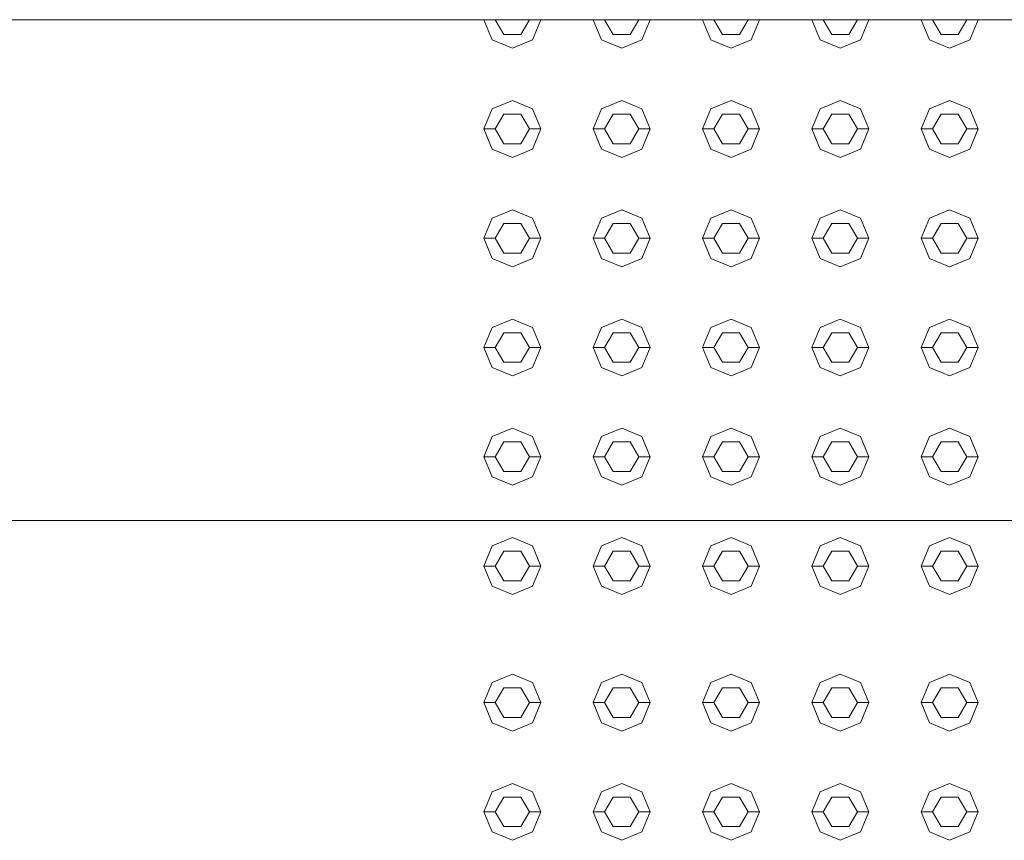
# Model space of a CAD drawing. Header units: millimetres. Extents: x 2 to 902, y -447 to 199.
# Tile 734 of 1056: x 24.514 to 25.379, y 174.15 to 174.871. Entities that reach past the tile are written whole.
import ezdxf

# ---------------------------------------------------------------- set-up
doc = ezdxf.new("R2010")
doc.units = ezdxf.units.MM
doc.header["$MEASUREMENT"] = 0
doc.layers.add('IFC-Elemento construtivo genérico-Contorno', color=253, linetype='Continuous', lineweight=5)
doc.layers.add('IFC-Laje-Contorno', color=134, linetype='Continuous', lineweight=5)

msp = doc.modelspace()

# ---------------------------------------------------------------- linework, layer by layer
at = {"layer": 'IFC-Elemento construtivo genérico-Contorno', "color": 7, "lineweight": 5}
for p, q in [((24.92211, 174.87143), (24.92943, 174.85375)), ((24.93211, 174.87143), (24.93961, 174.85844)), ((24.95461, 174.85844), (24.96211, 174.87143)), ((24.96478, 174.85375), (24.97211, 174.87143)), ((25.01811, 174.87143), (25.02543, 174.85375)), ((25.02811, 174.87143), (25.03561, 174.85844)), ((25.05061, 174.85844), (25.05811, 174.87143)), ((25.06078, 174.85375), (25.06811, 174.87143)), ((25.11411, 174.87143), (25.12143, 174.85375)), ((25.12411, 174.87143), (25.13161, 174.85844)), ((25.14661, 174.85844), (25.15411, 174.87143)), ((25.15678, 174.85375), (25.16411, 174.87143)), ((25.2101, 174.87143), (25.21743, 174.85375)), ((25.2201, 174.87143), (25.2276, 174.85844)), ((25.2426, 174.85844), (25.2501, 174.87143)), ((25.25279, 174.85375), (25.2601, 174.87143)), ((25.30611, 174.87143), (25.31343, 174.85375)), ((25.31611, 174.87143), (25.32361, 174.85844)), ((25.33861, 174.85844), (25.34611, 174.87143)), ((25.34878, 174.85375), (25.35611, 174.87143)), ((24.93961, 174.85844), (24.95461, 174.85844)), ((25.03561, 174.85844), (25.05061, 174.85844)), ((25.13161, 174.85844), (25.14661, 174.85844)), ((25.2276, 174.85844), (25.2426, 174.85844)), ((25.32361, 174.85844), (25.33861, 174.85844)), ((24.92943, 174.85375), (24.94711, 174.84643)), ((24.94711, 174.84643), (24.96478, 174.85375)), ((25.02543, 174.85375), (25.04311, 174.84643)), ((25.04311, 174.84643), (25.06078, 174.85375)), ((25.12143, 174.85375), (25.13911, 174.84643)), ((25.13911, 174.84643), (25.15678, 174.85375)), ((25.21743, 174.85375), (25.2351, 174.84643)), ((25.2351, 174.84643), (25.25279, 174.85375)), ((25.31343, 174.85375), (25.33111, 174.84643)), ((25.33111, 174.84643), (25.34878, 174.85375)), ((24.92943, 174.79311), (24.94711, 174.80043)), ((24.94711, 174.80043), (24.96478, 174.79311)), ((25.02543, 174.79311), (25.04311, 174.80043)), ((25.04311, 174.80043), (25.06078, 174.79311)), ((25.12143, 174.79311), (25.13911, 174.80043)), ((25.13911, 174.80043), (25.15678, 174.79311)), ((25.21743, 174.79311), (25.2351, 174.80043)), ((25.2351, 174.80043), (25.25279, 174.79311)), ((25.31343, 174.79311), (25.33111, 174.80043)), ((25.33111, 174.80043), (25.34878, 174.79311)), ((24.92211, 174.77543), (24.92943, 174.79311)), ((24.93211, 174.77543), (24.93961, 174.78842)), ((24.93961, 174.78842), (24.95461, 174.78842)), ((24.95461, 174.78842), (24.96211, 174.77543)), ((24.96478, 174.79311), (24.97211, 174.77543)), ((25.01811, 174.77543), (25.02543, 174.79311)), ((25.02811, 174.77543), (25.03561, 174.78842)), ((25.03561, 174.78842), (25.05061, 174.78842)), ((25.05061, 174.78842), (25.05811, 174.77543)), ((25.06078, 174.79311), (25.06811, 174.77543)), ((25.11411, 174.77543), (25.12143, 174.79311)), ((25.12411, 174.77543), (25.13161, 174.78842)), ((25.13161, 174.78842), (25.14661, 174.78842)), ((25.14661, 174.78842), (25.15411, 174.77543)), ((25.15678, 174.79311), (25.16411, 174.77543)), ((25.2101, 174.77543), (25.21743, 174.79311)), ((25.2201, 174.77543), (25.2276, 174.78842)), ((25.2276, 174.78842), (25.2426, 174.78842)), ((25.2426, 174.78842), (25.2501, 174.77543)), ((25.25279, 174.79311), (25.2601, 174.77543)), ((25.30611, 174.77543), (25.31343, 174.79311)), ((25.31611, 174.77543), (25.32361, 174.78842)), ((25.32361, 174.78842), (25.33861, 174.78842)), ((25.33861, 174.78842), (25.34611, 174.77543)), ((25.34878, 174.79311), (25.35611, 174.77543)), ((24.92211, 174.77543), (24.93211, 174.77543)), ((24.92211, 174.77543), (24.92943, 174.75775)), ((24.93211, 174.77543), (24.93961, 174.76244)), ((24.95461, 174.76244), (24.96211, 174.77543)), ((24.96211, 174.77543), (24.97211, 174.77543)), ((24.96478, 174.75775), (24.97211, 174.77543)), ((25.01811, 174.77543), (25.02811, 174.77543)), ((25.01811, 174.77543), (25.02543, 174.75775)), ((25.02811, 174.77543), (25.03561, 174.76244)), ((25.05061, 174.76244), (25.05811, 174.77543)), ((25.05811, 174.77543), (25.06811, 174.77543)), ((25.06078, 174.75775), (25.06811, 174.77543)), ((25.11411, 174.77543), (25.12411, 174.77543)), ((25.11411, 174.77543), (25.12143, 174.75775)), ((25.12411, 174.77543), (25.13161, 174.76244)), ((25.14661, 174.76244), (25.15411, 174.77543)), ((25.15411, 174.77543), (25.16411, 174.77543)), ((25.15678, 174.75775), (25.16411, 174.77543)), ((25.2101, 174.77543), (25.2201, 174.77543)), ((25.2101, 174.77543), (25.21743, 174.75775)), ((25.2201, 174.77543), (25.2276, 174.76244)), ((25.2426, 174.76244), (25.2501, 174.77543)), ((25.2501, 174.77543), (25.2601, 174.77543)), ((25.25279, 174.75775), (25.2601, 174.77543)), ((25.30611, 174.77543), (25.31611, 174.77543)), ((25.30611, 174.77543), (25.31343, 174.75775)), ((25.31611, 174.77543), (25.32361, 174.76244)), ((25.33861, 174.76244), (25.34611, 174.77543)), ((25.34611, 174.77543), (25.35611, 174.77543)), ((25.34878, 174.75775), (25.35611, 174.77543)), ((24.93961, 174.76244), (24.95461, 174.76244)), ((25.03561, 174.76244), (25.05061, 174.76244)), ((25.13161, 174.76244), (25.14661, 174.76244)), ((25.2276, 174.76244), (25.2426, 174.76244)), ((25.32361, 174.76244), (25.33861, 174.76244)), ((24.92943, 174.75775), (24.94711, 174.75043)), ((24.94711, 174.75043), (24.96478, 174.75775)), ((25.02543, 174.75775), (25.04311, 174.75043)), ((25.04311, 174.75043), (25.06078, 174.75775)), ((25.12143, 174.75775), (25.13911, 174.75043)), ((25.13911, 174.75043), (25.15678, 174.75775)), ((25.21743, 174.75775), (25.2351, 174.75043)), ((25.2351, 174.75043), (25.25279, 174.75775)), ((25.31343, 174.75775), (25.33111, 174.75043)), ((25.33111, 174.75043), (25.34878, 174.75775)), ((24.92943, 174.6971), (24.94711, 174.70443)), ((24.94711, 174.70443), (24.96478, 174.6971)), ((25.02543, 174.6971), (25.04311, 174.70443)), ((25.04311, 174.70443), (25.06078, 174.6971)), ((25.12143, 174.6971), (25.13911, 174.70443)), ((25.13911, 174.70443), (25.15678, 174.6971)), ((25.21743, 174.6971), (25.2351, 174.70443)), ((25.2351, 174.70443), (25.25279, 174.6971)), ((25.31343, 174.6971), (25.33111, 174.70443)), ((25.33111, 174.70443), (25.34878, 174.6971)), ((24.92211, 174.67943), (24.92943, 174.6971)), ((24.93211, 174.67943), (24.93961, 174.69242)), ((24.93961, 174.69242), (24.95461, 174.69242)), ((24.95461, 174.69242), (24.96211, 174.67943)), ((24.96478, 174.6971), (24.97211, 174.67943)), ((25.01811, 174.67943), (25.02543, 174.6971)), ((25.02811, 174.67943), (25.03561, 174.69242)), ((25.03561, 174.69242), (25.05061, 174.69242)), ((25.05061, 174.69242), (25.05811, 174.67943)), ((25.06078, 174.6971), (25.06811, 174.67943)), ((25.11411, 174.67943), (25.12143, 174.6971)), ((25.12411, 174.67943), (25.13161, 174.69242)), ((25.13161, 174.69242), (25.14661, 174.69242)), ((25.14661, 174.69242), (25.15411, 174.67943)), ((25.15678, 174.6971), (25.16411, 174.67943)), ((25.2101, 174.67943), (25.21743, 174.6971)), ((25.2201, 174.67943), (25.2276, 174.69242)), ((25.2276, 174.69242), (25.2426, 174.69242)), ((25.2426, 174.69242), (25.2501, 174.67943)), ((25.25279, 174.6971), (25.2601, 174.67943)), ((25.30611, 174.67943), (25.31343, 174.6971)), ((25.31611, 174.67943), (25.32361, 174.69242)), ((25.32361, 174.69242), (25.33861, 174.69242)), ((25.33861, 174.69242), (25.34611, 174.67943)), ((25.34878, 174.6971), (25.35611, 174.67943)), ((24.92211, 174.67943), (24.93211, 174.67943)), ((24.92211, 174.67943), (24.92943, 174.66175)), ((24.93211, 174.67943), (24.93961, 174.66644)), ((24.95461, 174.66644), (24.96211, 174.67943)), ((24.96211, 174.67943), (24.97211, 174.67943)), ((24.96478, 174.66175), (24.97211, 174.67943)), ((25.01811, 174.67943), (25.02811, 174.67943)), ((25.01811, 174.67943), (25.02543, 174.66175)), ((25.02811, 174.67943), (25.03561, 174.66644)), ((25.05061, 174.66644), (25.05811, 174.67943)), ((25.05811, 174.67943), (25.06811, 174.67943)), ((25.06078, 174.66175), (25.06811, 174.67943)), ((25.11411, 174.67943), (25.12411, 174.67943)), ((25.11411, 174.67943), (25.12143, 174.66175)), ((25.12411, 174.67943), (25.13161, 174.66644)), ((25.14661, 174.66644), (25.15411, 174.67943)), ((25.15411, 174.67943), (25.16411, 174.67943)), ((25.15678, 174.66175), (25.16411, 174.67943)), ((25.2101, 174.67943), (25.2201, 174.67943)), ((25.2101, 174.67943), (25.21743, 174.66175)), ((25.2201, 174.67943), (25.2276, 174.66644)), ((25.2426, 174.66644), (25.2501, 174.67943)), ((25.2501, 174.67943), (25.2601, 174.67943)), ((25.25279, 174.66175), (25.2601, 174.67943)), ((25.30611, 174.67943), (25.31611, 174.67943)), ((25.30611, 174.67943), (25.31343, 174.66175)), ((25.31611, 174.67943), (25.32361, 174.66644)), ((25.33861, 174.66644), (25.34611, 174.67943)), ((25.34611, 174.67943), (25.35611, 174.67943)), ((25.34878, 174.66175), (25.35611, 174.67943)), ((24.93961, 174.66644), (24.95461, 174.66644)), ((25.03561, 174.66644), (25.05061, 174.66644)), ((25.13161, 174.66644), (25.14661, 174.66644)), ((25.2276, 174.66644), (25.2426, 174.66644)), ((25.32361, 174.66644), (25.33861, 174.66644)), ((24.92943, 174.66175), (24.94711, 174.65443)), ((24.94711, 174.65443), (24.96478, 174.66175)), ((25.02543, 174.66175), (25.04311, 174.65443)), ((25.04311, 174.65443), (25.06078, 174.66175)), ((25.12143, 174.66175), (25.13911, 174.65443)), ((25.13911, 174.65443), (25.15678, 174.66175)), ((25.21743, 174.66175), (25.2351, 174.65443)), ((25.2351, 174.65443), (25.25279, 174.66175)), ((25.31343, 174.66175), (25.33111, 174.65443)), ((25.33111, 174.65443), (25.34878, 174.66175)), ((24.92943, 174.60111), (24.94711, 174.60843)), ((24.94711, 174.60843), (24.96478, 174.60111)), ((25.02543, 174.60111), (25.04311, 174.60843)), ((25.04311, 174.60843), (25.06078, 174.60111)), ((25.12143, 174.60111), (25.13911, 174.60843)), ((25.13911, 174.60843), (25.15678, 174.60111)), ((25.21743, 174.60111), (25.2351, 174.60843)), ((25.2351, 174.60843), (25.25279, 174.60111)), ((25.31343, 174.60111), (25.33111, 174.60843)), ((25.33111, 174.60843), (25.34878, 174.60111)), ((24.92211, 174.58343), (24.92943, 174.60111)), ((24.93211, 174.58343), (24.93961, 174.59642)), ((24.93961, 174.59642), (24.95461, 174.59642)), ((24.95461, 174.59642), (24.96211, 174.58343)), ((24.96478, 174.60111), (24.97211, 174.58343)), ((25.01811, 174.58343), (25.02543, 174.60111)), ((25.02811, 174.58343), (25.03561, 174.59642)), ((25.03561, 174.59642), (25.05061, 174.59642)), ((25.05061, 174.59642), (25.05811, 174.58343)), ((25.06078, 174.60111), (25.06811, 174.58343)), ((25.11411, 174.58343), (25.12143, 174.60111)), ((25.12411, 174.58343), (25.13161, 174.59642)), ((25.13161, 174.59642), (25.14661, 174.59642)), ((25.14661, 174.59642), (25.15411, 174.58343)), ((25.15678, 174.60111), (25.16411, 174.58343)), ((25.2101, 174.58343), (25.21743, 174.60111)), ((25.2201, 174.58343), (25.2276, 174.59642)), ((25.2276, 174.59642), (25.2426, 174.59642)), ((25.2426, 174.59642), (25.2501, 174.58343)), ((25.25279, 174.60111), (25.2601, 174.58343)), ((25.30611, 174.58343), (25.31343, 174.60111)), ((25.31611, 174.58343), (25.32361, 174.59642)), ((25.32361, 174.59642), (25.33861, 174.59642)), ((25.33861, 174.59642), (25.34611, 174.58343)), ((25.34878, 174.60111), (25.35611, 174.58343)), ((24.92211, 174.58343), (24.93211, 174.58343)), ((24.92211, 174.58343), (24.92943, 174.56576)), ((24.93211, 174.58343), (24.93961, 174.57044)), ((24.95461, 174.57044), (24.96211, 174.58343)), ((24.96211, 174.58343), (24.97211, 174.58343)), ((24.96478, 174.56576), (24.97211, 174.58343)), ((25.01811, 174.58343), (25.02811, 174.58343)), ((25.01811, 174.58343), (25.02543, 174.56576)), ((25.02811, 174.58343), (25.03561, 174.57044)), ((25.05061, 174.57044), (25.05811, 174.58343)), ((25.05811, 174.58343), (25.06811, 174.58343)), ((25.06078, 174.56576), (25.06811, 174.58343)), ((25.11411, 174.58343), (25.12411, 174.58343)), ((25.11411, 174.58343), (25.12143, 174.56576)), ((25.12411, 174.58343), (25.13161, 174.57044)), ((25.14661, 174.57044), (25.15411, 174.58343)), ((25.15411, 174.58343), (25.16411, 174.58343)), ((25.15678, 174.56576), (25.16411, 174.58343)), ((25.2101, 174.58343), (25.2201, 174.58343)), ((25.2101, 174.58343), (25.21743, 174.56576)), ((25.2201, 174.58343), (25.2276, 174.57044)), ((25.2426, 174.57044), (25.2501, 174.58343)), ((25.2501, 174.58343), (25.2601, 174.58343)), ((25.25279, 174.56576), (25.2601, 174.58343)), ((25.30611, 174.58343), (25.31611, 174.58343)), ((25.30611, 174.58343), (25.31343, 174.56576)), ((25.31611, 174.58343), (25.32361, 174.57044)), ((25.33861, 174.57044), (25.34611, 174.58343)), ((25.34611, 174.58343), (25.35611, 174.58343)), ((25.34878, 174.56576), (25.35611, 174.58343)), ((24.93961, 174.57044), (24.95461, 174.57044)), ((25.03561, 174.57044), (25.05061, 174.57044)), ((25.13161, 174.57044), (25.14661, 174.57044)), ((25.2276, 174.57044), (25.2426, 174.57044)), ((25.32361, 174.57044), (25.33861, 174.57044)), ((24.92943, 174.56576), (24.94711, 174.55843)), ((24.94711, 174.55843), (24.96478, 174.56576)), ((25.02543, 174.56576), (25.04311, 174.55843)), ((25.04311, 174.55843), (25.06078, 174.56576)), ((25.12143, 174.56576), (25.13911, 174.55843)), ((25.13911, 174.55843), (25.15678, 174.56576)), ((25.21743, 174.56576), (25.2351, 174.55843)), ((25.2351, 174.55843), (25.25279, 174.56576)), ((25.31343, 174.56576), (25.33111, 174.55843)), ((25.33111, 174.55843), (25.34878, 174.56576)), ((24.92943, 174.50511), (24.94711, 174.51243)), ((24.94711, 174.51243), (24.96478, 174.50511)), ((25.02543, 174.50511), (25.04311, 174.51243)), ((25.04311, 174.51243), (25.06078, 174.50511)), ((25.12143, 174.50511), (25.13911, 174.51243)), ((25.13911, 174.51243), (25.15678, 174.50511)), ((25.21743, 174.50511), (25.2351, 174.51243)), ((25.2351, 174.51243), (25.25279, 174.50511)), ((25.31343, 174.50511), (25.33111, 174.51243)), ((25.33111, 174.51243), (25.34878, 174.50511)), ((24.92211, 174.48743), (24.92943, 174.50511)), ((24.93211, 174.48743), (24.93961, 174.50042)), ((24.93961, 174.50042), (24.95461, 174.50042)), ((24.95461, 174.50042), (24.96211, 174.48743)), ((24.96478, 174.50511), (24.97211, 174.48743)), ((25.01811, 174.48743), (25.02543, 174.50511)), ((25.02811, 174.48743), (25.03561, 174.50042)), ((25.03561, 174.50042), (25.05061, 174.50042)), ((25.05061, 174.50042), (25.05811, 174.48743)), ((25.06078, 174.50511), (25.06811, 174.48743)), ((25.11411, 174.48743), (25.12143, 174.50511)), ((25.12411, 174.48743), (25.13161, 174.50042)), ((25.13161, 174.50042), (25.14661, 174.50042)), ((25.14661, 174.50042), (25.15411, 174.48743)), ((25.15678, 174.50511), (25.16411, 174.48743)), ((25.2101, 174.48743), (25.21743, 174.50511)), ((25.2201, 174.48743), (25.2276, 174.50042)), ((25.2276, 174.50042), (25.2426, 174.50042)), ((25.2426, 174.50042), (25.2501, 174.48743)), ((25.25279, 174.50511), (25.2601, 174.48743)), ((25.30611, 174.48743), (25.31343, 174.50511)), ((25.31611, 174.48743), (25.32361, 174.50042)), ((25.32361, 174.50042), (25.33861, 174.50042)), ((25.33861, 174.50042), (25.34611, 174.48743)), ((25.34878, 174.50511), (25.35611, 174.48743)), ((24.92211, 174.48743), (24.93211, 174.48743)), ((24.92211, 174.48743), (24.92943, 174.46975)), ((24.93211, 174.48743), (24.93961, 174.47444)), ((24.95461, 174.47444), (24.96211, 174.48743)), ((24.96211, 174.48743), (24.97211, 174.48743)), ((24.96478, 174.46975), (24.97211, 174.48743)), ((25.01811, 174.48743), (25.02811, 174.48743)), ((25.01811, 174.48743), (25.02543, 174.46975)), ((25.02811, 174.48743), (25.03561, 174.47444)), ((25.05061, 174.47444), (25.05811, 174.48743)), ((25.05811, 174.48743), (25.06811, 174.48743)), ((25.06078, 174.46975), (25.06811, 174.48743)), ((25.11411, 174.48743), (25.12411, 174.48743)), ((25.11411, 174.48743), (25.12143, 174.46975)), ((25.12411, 174.48743), (25.13161, 174.47444)), ((25.14661, 174.47444), (25.15411, 174.48743)), ((25.15411, 174.48743), (25.16411, 174.48743)), ((25.15678, 174.46975), (25.16411, 174.48743)), ((25.2101, 174.48743), (25.2201, 174.48743)), ((25.2101, 174.48743), (25.21743, 174.46975)), ((25.2201, 174.48743), (25.2276, 174.47444)), ((25.2426, 174.47444), (25.2501, 174.48743)), ((25.2501, 174.48743), (25.2601, 174.48743)), ((25.25279, 174.46975), (25.2601, 174.48743)), ((25.30611, 174.48743), (25.31611, 174.48743)), ((25.30611, 174.48743), (25.31343, 174.46975)), ((25.31611, 174.48743), (25.32361, 174.47444)), ((25.33861, 174.47444), (25.34611, 174.48743)), ((25.34611, 174.48743), (25.35611, 174.48743)), ((25.34878, 174.46975), (25.35611, 174.48743)), ((24.93961, 174.47444), (24.95461, 174.47444)), ((25.03561, 174.47444), (25.05061, 174.47444)), ((25.13161, 174.47444), (25.14661, 174.47444)), ((25.2276, 174.47444), (25.2426, 174.47444)), ((25.32361, 174.47444), (25.33861, 174.47444)), ((24.92943, 174.46975), (24.94711, 174.46243)), ((24.94711, 174.46243), (24.96478, 174.46975)), ((25.02543, 174.46975), (25.04311, 174.46243)), ((25.04311, 174.46243), (25.06078, 174.46975)), ((25.12143, 174.46975), (25.13911, 174.46243)), ((25.13911, 174.46243), (25.15678, 174.46975)), ((25.21743, 174.46975), (25.2351, 174.46243)), ((25.2351, 174.46243), (25.25279, 174.46975)), ((25.31343, 174.46975), (25.33111, 174.46243)), ((25.33111, 174.46243), (25.34878, 174.46975)), ((24.92943, 174.40911), (24.94711, 174.41643)), ((24.92943, 174.40911), (24.94711, 174.41643)), ((24.94711, 174.41643), (24.96478, 174.40911)), ((24.94711, 174.41643), (24.96478, 174.40911)), ((25.02543, 174.40911), (25.04311, 174.41643)), ((25.02543, 174.40911), (25.04311, 174.41643)), ((25.04311, 174.41643), (25.06078, 174.40911)), ((25.04311, 174.41643), (25.06078, 174.40911)), ((25.12143, 174.40911), (25.13911, 174.41643)), ((25.12143, 174.40911), (25.13911, 174.41643)), ((25.13911, 174.41643), (25.15678, 174.40911)), ((25.13911, 174.41643), (25.15678, 174.40911)), ((25.21743, 174.40911), (25.2351, 174.41643)), ((25.21743, 174.40911), (25.2351, 174.41643)), ((25.2351, 174.41643), (25.25279, 174.40911)), ((25.2351, 174.41643), (25.25279, 174.40911)), ((25.31343, 174.40911), (25.33111, 174.41643)), ((25.31343, 174.40911), (25.33111, 174.41643)), ((25.33111, 174.41643), (25.34878, 174.40911)), ((25.33111, 174.41643), (25.34878, 174.40911)), ((24.92211, 174.39143), (24.92943, 174.40911)), ((24.92211, 174.39143), (24.92943, 174.40911)), ((24.93211, 174.39143), (24.93961, 174.40442)), ((24.93211, 174.39143), (24.93961, 174.40442)), ((24.93961, 174.40442), (24.95461, 174.40442)), ((24.93961, 174.40442), (24.95461, 174.40442)), ((24.95461, 174.40442), (24.96211, 174.39143)), ((24.95461, 174.40442), (24.96211, 174.39143)), ((24.96478, 174.40911), (24.97211, 174.39143)), ((24.96478, 174.40911), (24.97211, 174.39143)), ((25.01811, 174.39143), (25.02543, 174.40911)), ((25.01811, 174.39143), (25.02543, 174.40911)), ((25.02811, 174.39143), (25.03561, 174.40442)), ((25.02811, 174.39143), (25.03561, 174.40442)), ((25.03561, 174.40442), (25.05061, 174.40442)), ((25.03561, 174.40442), (25.05061, 174.40442)), ((25.05061, 174.40442), (25.05811, 174.39143)), ((25.05061, 174.40442), (25.05811, 174.39143)), ((25.06078, 174.40911), (25.06811, 174.39143)), ((25.06078, 174.40911), (25.06811, 174.39143)), ((25.11411, 174.39143), (25.12143, 174.40911)), ((25.11411, 174.39143), (25.12143, 174.40911)), ((25.12411, 174.39143), (25.13161, 174.40442)), ((25.12411, 174.39143), (25.13161, 174.40442)), ((25.13161, 174.40442), (25.14661, 174.40442)), ((25.13161, 174.40442), (25.14661, 174.40442)), ((25.14661, 174.40442), (25.15411, 174.39143)), ((25.14661, 174.40442), (25.15411, 174.39143)), ((25.15678, 174.40911), (25.16411, 174.39143)), ((25.15678, 174.40911), (25.16411, 174.39143)), ((25.2101, 174.39143), (25.21743, 174.40911)), ((25.2101, 174.39143), (25.21743, 174.40911)), ((25.2201, 174.39143), (25.2276, 174.40442)), ((25.2201, 174.39143), (25.2276, 174.40442)), ((25.2276, 174.40442), (25.2426, 174.40442)), ((25.2276, 174.40442), (25.2426, 174.40442)), ((25.2426, 174.40442), (25.2501, 174.39143)), ((25.2426, 174.40442), (25.2501, 174.39143)), ((25.25279, 174.40911), (25.2601, 174.39143)), ((25.25279, 174.40911), (25.2601, 174.39143)), ((25.30611, 174.39143), (25.31343, 174.40911)), ((25.30611, 174.39143), (25.31343, 174.40911)), ((25.31611, 174.39143), (25.32361, 174.40442)), ((25.31611, 174.39143), (25.32361, 174.40442)), ((25.32361, 174.40442), (25.33861, 174.40442)), ((25.32361, 174.40442), (25.33861, 174.40442)), ((25.33861, 174.40442), (25.34611, 174.39143)), ((25.33861, 174.40442), (25.34611, 174.39143)), ((25.34878, 174.40911), (25.35611, 174.39143)), ((25.34878, 174.40911), (25.35611, 174.39143)), ((24.92211, 174.39143), (24.93211, 174.39143)), ((24.92211, 174.39143), (24.92943, 174.37375)), ((24.92211, 174.39143), (24.93211, 174.39143)), ((24.92211, 174.39143), (24.92943, 174.37375)), ((24.93211, 174.39143), (24.93961, 174.37844)), ((24.93211, 174.39143), (24.93961, 174.37844)), ((24.95461, 174.37844), (24.96211, 174.39143)), ((24.95461, 174.37844), (24.96211, 174.39143)), ((24.96211, 174.39143), (24.97211, 174.39143)), ((24.96211, 174.39143), (24.97211, 174.39143)), ((24.96478, 174.37375), (24.97211, 174.39143)), ((24.96478, 174.37375), (24.97211, 174.39143)), ((25.01811, 174.39143), (25.02811, 174.39143)), ((25.01811, 174.39143), (25.02543, 174.37375)), ((25.01811, 174.39143), (25.02811, 174.39143)), ((25.01811, 174.39143), (25.02543, 174.37375)), ((25.02811, 174.39143), (25.03561, 174.37844)), ((25.02811, 174.39143), (25.03561, 174.37844)), ((25.05061, 174.37844), (25.05811, 174.39143)), ((25.05061, 174.37844), (25.05811, 174.39143)), ((25.05811, 174.39143), (25.06811, 174.39143)), ((25.05811, 174.39143), (25.06811, 174.39143)), ((25.06078, 174.37375), (25.06811, 174.39143)), ((25.06078, 174.37375), (25.06811, 174.39143)), ((25.11411, 174.39143), (25.12411, 174.39143)), ((25.11411, 174.39143), (25.12143, 174.37375)), ((25.11411, 174.39143), (25.12411, 174.39143)), ((25.11411, 174.39143), (25.12143, 174.37375)), ((25.12411, 174.39143), (25.13161, 174.37844)), ((25.12411, 174.39143), (25.13161, 174.37844)), ((25.14661, 174.37844), (25.15411, 174.39143)), ((25.14661, 174.37844), (25.15411, 174.39143)), ((25.15411, 174.39143), (25.16411, 174.39143)), ((25.15411, 174.39143), (25.16411, 174.39143)), ((25.15678, 174.37375), (25.16411, 174.39143)), ((25.15678, 174.37375), (25.16411, 174.39143)), ((25.2101, 174.39143), (25.2201, 174.39143)), ((25.2101, 174.39143), (25.21743, 174.37375)), ((25.2101, 174.39143), (25.2201, 174.39143)), ((25.2101, 174.39143), (25.21743, 174.37375)), ((25.2201, 174.39143), (25.2276, 174.37844)), ((25.2201, 174.39143), (25.2276, 174.37844)), ((25.2426, 174.37844), (25.2501, 174.39143)), ((25.2426, 174.37844), (25.2501, 174.39143)), ((25.2501, 174.39143), (25.2601, 174.39143)), ((25.2501, 174.39143), (25.2601, 174.39143)), ((25.25279, 174.37375), (25.2601, 174.39143)), ((25.25279, 174.37375), (25.2601, 174.39143)), ((25.30611, 174.39143), (25.31611, 174.39143)), ((25.30611, 174.39143), (25.31343, 174.37375)), ((25.30611, 174.39143), (25.31611, 174.39143)), ((25.30611, 174.39143), (25.31343, 174.37375)), ((25.31611, 174.39143), (25.32361, 174.37844)), ((25.31611, 174.39143), (25.32361, 174.37844)), ((25.33861, 174.37844), (25.34611, 174.39143)), ((25.33861, 174.37844), (25.34611, 174.39143)), ((25.34611, 174.39143), (25.35611, 174.39143)), ((25.34611, 174.39143), (25.35611, 174.39143)), ((25.34878, 174.37375), (25.35611, 174.39143)), ((25.34878, 174.37375), (25.35611, 174.39143)), ((24.93961, 174.37844), (24.95461, 174.37844)), ((24.93961, 174.37844), (24.95461, 174.37844)), ((25.03561, 174.37844), (25.05061, 174.37844)), ((25.03561, 174.37844), (25.05061, 174.37844)), ((25.13161, 174.37844), (25.14661, 174.37844)), ((25.13161, 174.37844), (25.14661, 174.37844)), ((25.2276, 174.37844), (25.2426, 174.37844)), ((25.2276, 174.37844), (25.2426, 174.37844)), ((25.32361, 174.37844), (25.33861, 174.37844)), ((25.32361, 174.37844), (25.33861, 174.37844)), ((24.92943, 174.37375), (24.94711, 174.36643)), ((24.92943, 174.37375), (24.94711, 174.36643)), ((24.94711, 174.36643), (24.96478, 174.37375)), ((24.94711, 174.36643), (24.96478, 174.37375)), ((25.02543, 174.37375), (25.04311, 174.36643)), ((25.02543, 174.37375), (25.04311, 174.36643)), ((25.04311, 174.36643), (25.06078, 174.37375)), ((25.04311, 174.36643), (25.06078, 174.37375)), ((25.12143, 174.37375), (25.13911, 174.36643)), ((25.12143, 174.37375), (25.13911, 174.36643)), ((25.13911, 174.36643), (25.15678, 174.37375)), ((25.13911, 174.36643), (25.15678, 174.37375)), ((25.21743, 174.37375), (25.2351, 174.36643)), ((25.21743, 174.37375), (25.2351, 174.36643)), ((25.2351, 174.36643), (25.25279, 174.37375)), ((25.2351, 174.36643), (25.25279, 174.37375)), ((25.31343, 174.37375), (25.33111, 174.36643)), ((25.31343, 174.37375), (25.33111, 174.36643)), ((25.33111, 174.36643), (25.34878, 174.37375)), ((25.33111, 174.36643), (25.34878, 174.37375)), ((24.92943, 174.28911), (24.94711, 174.29643)), ((24.92943, 174.28911), (24.94711, 174.29643)), ((24.94711, 174.29643), (24.96478, 174.28911)), ((24.94711, 174.29643), (24.96478, 174.28911)), ((25.02543, 174.28911), (25.04311, 174.29643)), ((25.02543, 174.28911), (25.04311, 174.29643)), ((25.04311, 174.29643), (25.06078, 174.28911)), ((25.04311, 174.29643), (25.06078, 174.28911)), ((25.12143, 174.28911), (25.13911, 174.29643)), ((25.12143, 174.28911), (25.13911, 174.29643)), ((25.13911, 174.29643), (25.15678, 174.28911)), ((25.13911, 174.29643), (25.15678, 174.28911)), ((25.21743, 174.28911), (25.2351, 174.29643)), ((25.21743, 174.28911), (25.2351, 174.29643)), ((25.2351, 174.29643), (25.25279, 174.28911)), ((25.2351, 174.29643), (25.25279, 174.28911)), ((25.31343, 174.28911), (25.33111, 174.29643)), ((25.31343, 174.28911), (25.33111, 174.29643)), ((25.33111, 174.29643), (25.34878, 174.28911)), ((25.33111, 174.29643), (25.34878, 174.28911)), ((24.92211, 174.27143), (24.92943, 174.28911)), ((24.92211, 174.27143), (24.92943, 174.28911)), ((24.93211, 174.27143), (24.93961, 174.28442)), ((24.93211, 174.27143), (24.93961, 174.28442)), ((24.93961, 174.28442), (24.95461, 174.28442)), ((24.93961, 174.28442), (24.95461, 174.28442)), ((24.95461, 174.28442), (24.96211, 174.27143)), ((24.95461, 174.28442), (24.96211, 174.27143)), ((24.96478, 174.28911), (24.97211, 174.27143)), ((24.96478, 174.28911), (24.97211, 174.27143)), ((25.01811, 174.27143), (25.02543, 174.28911)), ((25.01811, 174.27143), (25.02543, 174.28911)), ((25.02811, 174.27143), (25.03561, 174.28442)), ((25.02811, 174.27143), (25.03561, 174.28442)), ((25.03561, 174.28442), (25.05061, 174.28442)), ((25.03561, 174.28442), (25.05061, 174.28442)), ((25.05061, 174.28442), (25.05811, 174.27143)), ((25.05061, 174.28442), (25.05811, 174.27143)), ((25.06078, 174.28911), (25.06811, 174.27143)), ((25.06078, 174.28911), (25.06811, 174.27143)), ((25.11411, 174.27143), (25.12143, 174.28911)), ((25.11411, 174.27143), (25.12143, 174.28911)), ((25.12411, 174.27143), (25.13161, 174.28442)), ((25.12411, 174.27143), (25.13161, 174.28442)), ((25.13161, 174.28442), (25.14661, 174.28442)), ((25.13161, 174.28442), (25.14661, 174.28442)), ((25.14661, 174.28442), (25.15411, 174.27143)), ((25.14661, 174.28442), (25.15411, 174.27143)), ((25.15678, 174.28911), (25.16411, 174.27143)), ((25.15678, 174.28911), (25.16411, 174.27143)), ((25.2101, 174.27143), (25.21743, 174.28911)), ((25.2101, 174.27143), (25.21743, 174.28911)), ((25.2201, 174.27143), (25.2276, 174.28442)), ((25.2201, 174.27143), (25.2276, 174.28442)), ((25.2276, 174.28442), (25.2426, 174.28442)), ((25.2276, 174.28442), (25.2426, 174.28442)), ((25.2426, 174.28442), (25.2501, 174.27143)), ((25.2426, 174.28442), (25.2501, 174.27143)), ((25.25279, 174.28911), (25.2601, 174.27143)), ((25.25279, 174.28911), (25.2601, 174.27143)), ((25.30611, 174.27143), (25.31343, 174.28911)), ((25.30611, 174.27143), (25.31343, 174.28911)), ((25.31611, 174.27143), (25.32361, 174.28442)), ((25.31611, 174.27143), (25.32361, 174.28442)), ((25.32361, 174.28442), (25.33861, 174.28442)), ((25.32361, 174.28442), (25.33861, 174.28442)), ((25.33861, 174.28442), (25.34611, 174.27143)), ((25.33861, 174.28442), (25.34611, 174.27143)), ((25.34878, 174.28911), (25.35611, 174.27143)), ((25.34878, 174.28911), (25.35611, 174.27143)), ((24.92211, 174.27143), (24.93211, 174.27143)), ((24.92211, 174.27143), (24.92943, 174.25375)), ((24.92211, 174.27143), (24.93211, 174.27143)), ((24.92211, 174.27143), (24.92943, 174.25375)), ((24.93211, 174.27143), (24.93961, 174.25844)), ((24.93211, 174.27143), (24.93961, 174.25844)), ((24.95461, 174.25844), (24.96211, 174.27143)), ((24.95461, 174.25844), (24.96211, 174.27143)), ((24.96211, 174.27143), (24.97211, 174.27143)), ((24.96211, 174.27143), (24.97211, 174.27143)), ((24.96478, 174.25375), (24.97211, 174.27143)), ((24.96478, 174.25375), (24.97211, 174.27143)), ((25.01811, 174.27143), (25.02811, 174.27143)), ((25.01811, 174.27143), (25.02543, 174.25375)), ((25.01811, 174.27143), (25.02811, 174.27143)), ((25.01811, 174.27143), (25.02543, 174.25375)), ((25.02811, 174.27143), (25.03561, 174.25844)), ((25.02811, 174.27143), (25.03561, 174.25844)), ((25.05061, 174.25844), (25.05811, 174.27143)), ((25.05061, 174.25844), (25.05811, 174.27143)), ((25.05811, 174.27143), (25.06811, 174.27143)), ((25.05811, 174.27143), (25.06811, 174.27143)), ((25.06078, 174.25375), (25.06811, 174.27143)), ((25.06078, 174.25375), (25.06811, 174.27143)), ((25.11411, 174.27143), (25.12411, 174.27143)), ((25.11411, 174.27143), (25.12143, 174.25375)), ((25.11411, 174.27143), (25.12411, 174.27143)), ((25.11411, 174.27143), (25.12143, 174.25375)), ((25.12411, 174.27143), (25.13161, 174.25844)), ((25.12411, 174.27143), (25.13161, 174.25844)), ((25.14661, 174.25844), (25.15411, 174.27143)), ((25.14661, 174.25844), (25.15411, 174.27143)), ((25.15411, 174.27143), (25.16411, 174.27143)), ((25.15411, 174.27143), (25.16411, 174.27143)), ((25.15678, 174.25375), (25.16411, 174.27143)), ((25.15678, 174.25375), (25.16411, 174.27143)), ((25.2101, 174.27143), (25.2201, 174.27143)), ((25.2101, 174.27143), (25.21743, 174.25375)), ((25.2101, 174.27143), (25.2201, 174.27143)), ((25.2101, 174.27143), (25.21743, 174.25375)), ((25.2201, 174.27143), (25.2276, 174.25844)), ((25.2201, 174.27143), (25.2276, 174.25844)), ((25.2426, 174.25844), (25.2501, 174.27143)), ((25.2426, 174.25844), (25.2501, 174.27143)), ((25.2501, 174.27143), (25.2601, 174.27143)), ((25.2501, 174.27143), (25.2601, 174.27143)), ((25.25279, 174.25375), (25.2601, 174.27143)), ((25.25279, 174.25375), (25.2601, 174.27143)), ((25.30611, 174.27143), (25.31611, 174.27143)), ((25.30611, 174.27143), (25.31343, 174.25375)), ((25.30611, 174.27143), (25.31611, 174.27143)), ((25.30611, 174.27143), (25.31343, 174.25375)), ((25.31611, 174.27143), (25.32361, 174.25844)), ((25.31611, 174.27143), (25.32361, 174.25844)), ((25.33861, 174.25844), (25.34611, 174.27143)), ((25.33861, 174.25844), (25.34611, 174.27143)), ((25.34611, 174.27143), (25.35611, 174.27143)), ((25.34611, 174.27143), (25.35611, 174.27143)), ((25.34878, 174.25375), (25.35611, 174.27143)), ((25.34878, 174.25375), (25.35611, 174.27143)), ((24.93961, 174.25844), (24.95461, 174.25844)), ((24.93961, 174.25844), (24.95461, 174.25844)), ((25.03561, 174.25844), (25.05061, 174.25844)), ((25.03561, 174.25844), (25.05061, 174.25844)), ((25.13161, 174.25844), (25.14661, 174.25844)), ((25.13161, 174.25844), (25.14661, 174.25844)), ((25.2276, 174.25844), (25.2426, 174.25844)), ((25.2276, 174.25844), (25.2426, 174.25844)), ((25.32361, 174.25844), (25.33861, 174.25844)), ((25.32361, 174.25844), (25.33861, 174.25844)), ((24.92943, 174.25375), (24.94711, 174.24643)), ((24.92943, 174.25375), (24.94711, 174.24643)), ((24.94711, 174.24643), (24.96478, 174.25375)), ((24.94711, 174.24643), (24.96478, 174.25375)), ((25.02543, 174.25375), (25.04311, 174.24643)), ((25.02543, 174.25375), (25.04311, 174.24643)), ((25.04311, 174.24643), (25.06078, 174.25375)), ((25.04311, 174.24643), (25.06078, 174.25375)), ((25.12143, 174.25375), (25.13911, 174.24643)), ((25.12143, 174.25375), (25.13911, 174.24643)), ((25.13911, 174.24643), (25.15678, 174.25375)), ((25.13911, 174.24643), (25.15678, 174.25375)), ((25.21743, 174.25375), (25.2351, 174.24643)), ((25.21743, 174.25375), (25.2351, 174.24643)), ((25.2351, 174.24643), (25.25279, 174.25375)), ((25.2351, 174.24643), (25.25279, 174.25375)), ((25.31343, 174.25375), (25.33111, 174.24643)), ((25.31343, 174.25375), (25.33111, 174.24643)), ((25.33111, 174.24643), (25.34878, 174.25375)), ((25.33111, 174.24643), (25.34878, 174.25375)), ((24.92943, 174.19311), (24.94711, 174.20043)), ((24.92943, 174.19311), (24.94711, 174.20043)), ((24.94711, 174.20043), (24.96478, 174.19311)), ((24.94711, 174.20043), (24.96478, 174.19311)), ((25.02543, 174.19311), (25.04311, 174.20043)), ((25.02543, 174.19311), (25.04311, 174.20043)), ((25.04311, 174.20043), (25.06078, 174.19311)), ((25.04311, 174.20043), (25.06078, 174.19311)), ((25.12143, 174.19311), (25.13911, 174.20043)), ((25.12143, 174.19311), (25.13911, 174.20043)), ((25.13911, 174.20043), (25.15678, 174.19311)), ((25.13911, 174.20043), (25.15678, 174.19311)), ((25.21743, 174.19311), (25.2351, 174.20043)), ((25.21743, 174.19311), (25.2351, 174.20043)), ((25.2351, 174.20043), (25.25279, 174.19311)), ((25.2351, 174.20043), (25.25279, 174.19311)), ((25.31343, 174.19311), (25.33111, 174.20043)), ((25.31343, 174.19311), (25.33111, 174.20043)), ((25.33111, 174.20043), (25.34878, 174.19311)), ((25.33111, 174.20043), (25.34878, 174.19311)), ((24.92211, 174.17543), (24.92943, 174.19311)), ((24.92211, 174.17543), (24.92943, 174.19311)), ((24.93211, 174.17543), (24.93961, 174.18842)), ((24.93211, 174.17543), (24.93961, 174.18842)), ((24.93961, 174.18842), (24.95461, 174.18842)), ((24.93961, 174.18842), (24.95461, 174.18842)), ((24.95461, 174.18842), (24.96211, 174.17543)), ((24.95461, 174.18842), (24.96211, 174.17543)), ((24.96478, 174.19311), (24.97211, 174.17543)), ((24.96478, 174.19311), (24.97211, 174.17543)), ((25.01811, 174.17543), (25.02543, 174.19311)), ((25.01811, 174.17543), (25.02543, 174.19311)), ((25.02811, 174.17543), (25.03561, 174.18842)), ((25.02811, 174.17543), (25.03561, 174.18842)), ((25.03561, 174.18842), (25.05061, 174.18842)), ((25.03561, 174.18842), (25.05061, 174.18842)), ((25.05061, 174.18842), (25.05811, 174.17543)), ((25.05061, 174.18842), (25.05811, 174.17543)), ((25.06078, 174.19311), (25.06811, 174.17543)), ((25.06078, 174.19311), (25.06811, 174.17543)), ((25.11411, 174.17543), (25.12143, 174.19311)), ((25.11411, 174.17543), (25.12143, 174.19311)), ((25.12411, 174.17543), (25.13161, 174.18842)), ((25.12411, 174.17543), (25.13161, 174.18842)), ((25.13161, 174.18842), (25.14661, 174.18842)), ((25.13161, 174.18842), (25.14661, 174.18842)), ((25.14661, 174.18842), (25.15411, 174.17543)), ((25.14661, 174.18842), (25.15411, 174.17543)), ((25.15678, 174.19311), (25.16411, 174.17543)), ((25.15678, 174.19311), (25.16411, 174.17543)), ((25.2101, 174.17543), (25.21743, 174.19311)), ((25.2101, 174.17543), (25.21743, 174.19311)), ((25.2201, 174.17543), (25.2276, 174.18842)), ((25.2201, 174.17543), (25.2276, 174.18842)), ((25.2276, 174.18842), (25.2426, 174.18842)), ((25.2276, 174.18842), (25.2426, 174.18842)), ((25.2426, 174.18842), (25.2501, 174.17543)), ((25.2426, 174.18842), (25.2501, 174.17543)), ((25.25279, 174.19311), (25.2601, 174.17543)), ((25.25279, 174.19311), (25.2601, 174.17543)), ((25.30611, 174.17543), (25.31343, 174.19311)), ((25.30611, 174.17543), (25.31343, 174.19311)), ((25.31611, 174.17543), (25.32361, 174.18842)), ((25.31611, 174.17543), (25.32361, 174.18842)), ((25.32361, 174.18842), (25.33861, 174.18842)), ((25.32361, 174.18842), (25.33861, 174.18842)), ((25.33861, 174.18842), (25.34611, 174.17543)), ((25.33861, 174.18842), (25.34611, 174.17543)), ((25.34878, 174.19311), (25.35611, 174.17543)), ((25.34878, 174.19311), (25.35611, 174.17543)), ((24.92211, 174.17543), (24.93211, 174.17543)), ((24.92211, 174.17543), (24.92943, 174.15775)), ((24.92211, 174.17543), (24.93211, 174.17543)), ((24.92211, 174.17543), (24.92943, 174.15775)), ((24.93211, 174.17543), (24.93961, 174.16244)), ((24.93211, 174.17543), (24.93961, 174.16244)), ((24.95461, 174.16244), (24.96211, 174.17543)), ((24.95461, 174.16244), (24.96211, 174.17543)), ((24.96211, 174.17543), (24.97211, 174.17543)), ((24.96211, 174.17543), (24.97211, 174.17543)), ((24.96478, 174.15775), (24.97211, 174.17543)), ((24.96478, 174.15775), (24.97211, 174.17543)), ((25.01811, 174.17543), (25.02811, 174.17543)), ((25.01811, 174.17543), (25.02543, 174.15775)), ((25.01811, 174.17543), (25.02811, 174.17543)), ((25.01811, 174.17543), (25.02543, 174.15775)), ((25.02811, 174.17543), (25.03561, 174.16244)), ((25.02811, 174.17543), (25.03561, 174.16244)), ((25.05061, 174.16244), (25.05811, 174.17543)), ((25.05061, 174.16244), (25.05811, 174.17543)), ((25.05811, 174.17543), (25.06811, 174.17543)), ((25.05811, 174.17543), (25.06811, 174.17543)), ((25.06078, 174.15775), (25.06811, 174.17543)), ((25.06078, 174.15775), (25.06811, 174.17543)), ((25.11411, 174.17543), (25.12411, 174.17543)), ((25.11411, 174.17543), (25.12143, 174.15775)), ((25.11411, 174.17543), (25.12411, 174.17543)), ((25.11411, 174.17543), (25.12143, 174.15775)), ((25.12411, 174.17543), (25.13161, 174.16244)), ((25.12411, 174.17543), (25.13161, 174.16244)), ((25.14661, 174.16244), (25.15411, 174.17543)), ((25.14661, 174.16244), (25.15411, 174.17543)), ((25.15411, 174.17543), (25.16411, 174.17543)), ((25.15411, 174.17543), (25.16411, 174.17543)), ((25.15678, 174.15775), (25.16411, 174.17543)), ((25.15678, 174.15775), (25.16411, 174.17543)), ((25.2101, 174.17543), (25.2201, 174.17543)), ((25.2101, 174.17543), (25.21743, 174.15775)), ((25.2101, 174.17543), (25.2201, 174.17543)), ((25.2101, 174.17543), (25.21743, 174.15775)), ((25.2201, 174.17543), (25.2276, 174.16244)), ((25.2201, 174.17543), (25.2276, 174.16244)), ((25.2426, 174.16244), (25.2501, 174.17543)), ((25.2426, 174.16244), (25.2501, 174.17543)), ((25.2501, 174.17543), (25.2601, 174.17543)), ((25.2501, 174.17543), (25.2601, 174.17543)), ((25.25279, 174.15775), (25.2601, 174.17543)), ((25.25279, 174.15775), (25.2601, 174.17543)), ((25.30611, 174.17543), (25.31611, 174.17543)), ((25.30611, 174.17543), (25.31343, 174.15775)), ((25.30611, 174.17543), (25.31611, 174.17543)), ((25.30611, 174.17543), (25.31343, 174.15775)), ((25.31611, 174.17543), (25.32361, 174.16244)), ((25.31611, 174.17543), (25.32361, 174.16244)), ((25.33861, 174.16244), (25.34611, 174.17543)), ((25.33861, 174.16244), (25.34611, 174.17543)), ((25.34611, 174.17543), (25.35611, 174.17543)), ((25.34611, 174.17543), (25.35611, 174.17543)), ((25.34878, 174.15775), (25.35611, 174.17543)), ((25.34878, 174.15775), (25.35611, 174.17543)), ((24.93961, 174.16244), (24.95461, 174.16244)), ((24.93961, 174.16244), (24.95461, 174.16244)), ((25.03561, 174.16244), (25.05061, 174.16244)), ((25.03561, 174.16244), (25.05061, 174.16244)), ((25.13161, 174.16244), (25.14661, 174.16244)), ((25.13161, 174.16244), (25.14661, 174.16244)), ((25.2276, 174.16244), (25.2426, 174.16244)), ((25.2276, 174.16244), (25.2426, 174.16244)), ((25.32361, 174.16244), (25.33861, 174.16244)), ((25.32361, 174.16244), (25.33861, 174.16244)), ((24.92943, 174.15775), (24.94711, 174.15043)), ((24.92943, 174.15775), (24.94711, 174.15043)), ((24.94711, 174.15043), (24.96478, 174.15775)), ((24.94711, 174.15043), (24.96478, 174.15775)), ((25.02543, 174.15775), (25.04311, 174.15043)), ((25.02543, 174.15775), (25.04311, 174.15043)), ((25.04311, 174.15043), (25.06078, 174.15775)), ((25.04311, 174.15043), (25.06078, 174.15775)), ((25.12143, 174.15775), (25.13911, 174.15043)), ((25.12143, 174.15775), (25.13911, 174.15043)), ((25.13911, 174.15043), (25.15678, 174.15775)), ((25.13911, 174.15043), (25.15678, 174.15775)), ((25.21743, 174.15775), (25.2351, 174.15043)), ((25.21743, 174.15775), (25.2351, 174.15043)), ((25.2351, 174.15043), (25.25279, 174.15775)), ((25.2351, 174.15043), (25.25279, 174.15775)), ((25.31343, 174.15775), (25.33111, 174.15043)), ((25.31343, 174.15775), (25.33111, 174.15043)), ((25.33111, 174.15043), (25.34878, 174.15775)), ((25.33111, 174.15043), (25.34878, 174.15775))]:
    msp.add_line(p, q, dxfattribs=at)
at = {"layer": 'IFC-Laje-Contorno', "color": 7, "lineweight": 5}
for p, q in [((19.16771, 174.87143), (26.01771, 174.87143)), ((18.56771, 174.43142), (26.01771, 174.43142))]:
    msp.add_line(p, q, dxfattribs=at)

doc.saveas('drawing.dxf')
